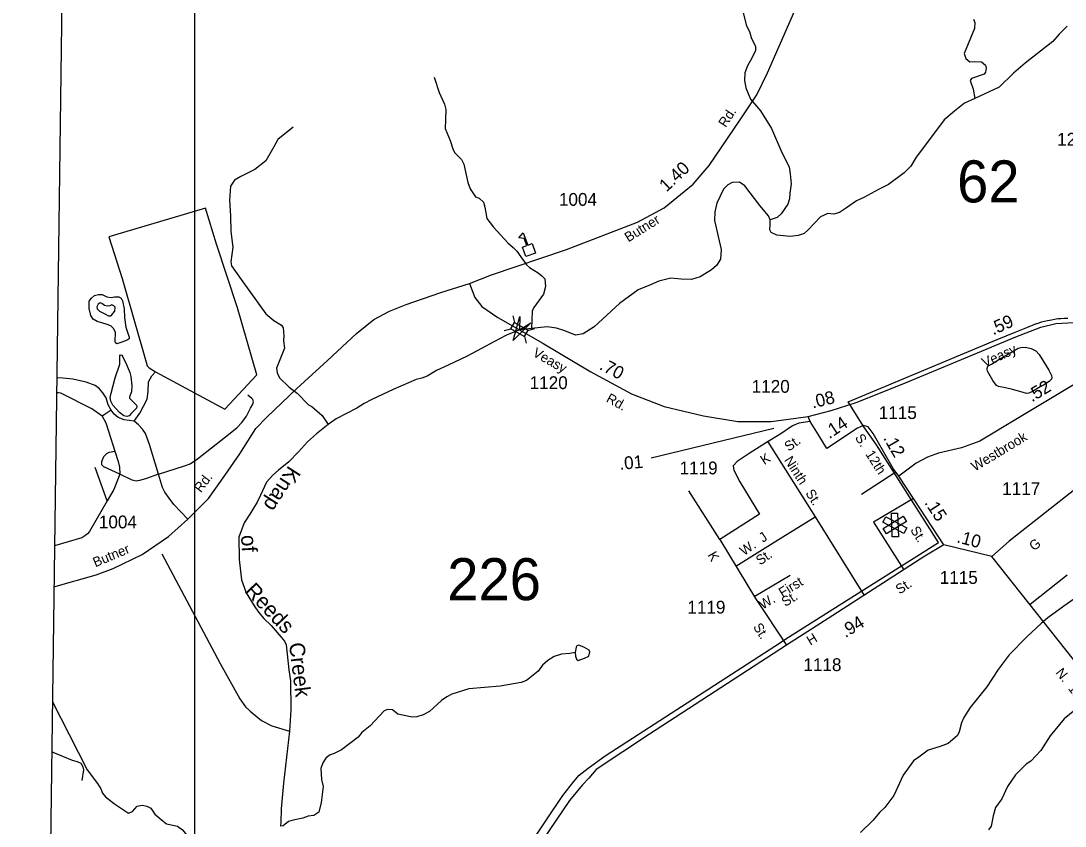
# Model space of a CAD drawing. Extents: x 2056842 to 2160602, y 826753 to 1016856.
# Drawn here: x 2057583 to 2067778, y 866278 to 874137 of the extents above; entities that cross this region are included whole.
import ezdxf

# ---------------------------------------------------------------- set-up
doc = ezdxf.new("R2010")
doc.units = 0
for name, color, linetype in [('Exist Boundary Political City Limit New', 7, 'Continuous'), ('Exist Boundary Political CountyLine', 7, 'Continuous'), ('Exist Cultural Educational Facility High CELL', 7, 'Continuous'), ('Exist Cultural Hospital CELL', 7, 'Continuous'), ('Exist Hydrographic Creek Single Shore', 7, 'Continuous'), ('Exist Hydrographic Creek Single Shore Label', 7, 'Continuous'), ('Exist Hydrographic Misc Water Feature', 7, 'Continuous'), ('Exist Road Non-System Type 51', 7, 'Continuous'), ('Exist Road Non-System Type 51 Label', 7, 'Continuous'), ('Exist Road Secondary Mileage Hundredths English Label', 7, 'Continuous'), ('Exist Road Secondary Structure Standard Bridge Attributed CELL', 7, 'Continuous'), ('Exist Road Secondary Structure Standard Bridge CELL', 7, 'Continuous'), ('Exist Road Secondary Structure Standard Bridge Number Label', 7, 'Continuous'), ('Exist Road Secondary Type 51 Attributed', 7, 'Continuous'), ('Exist Road Secondary Type 51 Label', 7, 'Continuous'), ('Exist Road Secondary Type 51 Number Label', 7, 'Continuous'), ('Map Preparation Boundary City Limit Buffer Line', 7, 'Continuous'), ('Map Preparation Inset Cut Line', 7, 'Continuous')]:
    doc.layers.add(name, color=color, linetype=linetype)

msp = doc.modelspace()

# ---------------------------------------------------------------- linework, layer by layer
at = {"layer": 'Exist Boundary Political City Limit New'}
msp.add_lwpolyline([(2061972, 865223), (2062721, 866349), (2062873, 866576), (2062982, 866712), (2063035, 866774), (2063120, 866842), (2063286, 866963), (2064999, 868069), (2065052, 868107), (2066542, 869046), (2065937, 870000), (2065814, 870174), (2065660, 870420), (2067116, 871027), (2067292, 871099), (2067404, 871144), (2067500, 871182), (2067506, 871184), (2067526, 871191), (2067549, 871198), (2067576, 871205), (2067608, 871213), (2067645, 871220), (2067674, 871226), (2067709, 871231), (2067737, 871233), (2067769, 871236), (2067804, 871236)], dxfattribs=at)
at = {"layer": 'Exist Boundary Political CountyLine'}
msp.add_lwpolyline([(2058297, 904796), (2058304, 899211), (2058216, 894228), (2058154, 887047), (2058114, 884097), (2057934, 870695), (2057845, 864146), (2057782, 859231), (2057748, 856800), (2057704, 853375), (2057690, 853331), (2057682, 853305), (2057672, 853284), (2057665, 853266), (2057651, 853246), (2057635, 853225), (2057616, 853207), (2057583, 853188)], dxfattribs=at)
at = {"layer": 'Exist Cultural Educational Facility High CELL'}
msp.add_lwpolyline([(2062513, 871836), (2062479, 871928), (2062523, 871944), (2062497, 872014), (2062444, 872020), (2062487, 872067), (2062532, 871947), (2062575, 871963), (2062609, 871871)], close=True, dxfattribs=at)
at = {"layer": 'Exist Cultural Hospital CELL'}
for points in [[(2066233, 869189), (2066204, 869135), (2066000, 869243), (2066028, 869297)], [(2066198, 869303), (2066230, 869252), (2066035, 869129), (2066002, 869181)], [(2066082, 869331), (2066143, 869333), (2066151, 869102), (2066090, 869100)]]:
    msp.add_lwpolyline(points, close=True, dxfattribs=at)
at = {"layer": 'Exist Hydrographic Creek Single Shore'}
for points in [[(2064633, 874228), (2064669, 874090), (2064698, 874034), (2064712, 873976), (2064754, 873888), (2064756, 873848), (2064724, 873778), (2064676, 873698), (2064650, 873630), (2064648, 873554), (2064661, 873482), (2064705, 873372), (2064805, 873260), (2064911, 873088), (2065012, 872852), (2065084, 872711), (2065094, 872643), (2065104, 872545), (2065091, 872454), (2065087, 872400), (2065072, 872347), (2065006, 872253), (2064968, 872219), (2064900, 872195)], [(2066883, 874155), (2066897, 874122), (2066894, 874064), (2066793, 873819), (2066808, 873769), (2066849, 873738), (2066890, 873741), (2066961, 873736), (2067001, 873706), (2067007, 873675), (2067001, 873637), (2066987, 873616), (2066864, 873574), (2066852, 873554), (2066882, 873470), (2066897, 873379)], [(2067798, 874084), (2067721, 874007), (2067658, 873935), (2067390, 873723), (2067274, 873628), (2067135, 873491), (2066897, 873379)], [(2061619, 873589), (2061667, 873437), (2061719, 873323), (2061731, 873271), (2061729, 873171), (2061725, 873087), (2061774, 872969), (2061800, 872887), (2061818, 872851), (2061884, 872783), (2061908, 872739), (2061946, 872559), (2061968, 872499), (2062023, 872419), (2062057, 872405), (2062099, 872366), (2062113, 872320), (2062133, 872207), (2062197, 872124), (2062337, 871972), (2062390, 871926), (2062426, 871888), (2062518, 871756), (2062550, 871730), (2062634, 871679), (2062670, 871650), (2062698, 871619), (2062706, 871543), (2062686, 871471), (2062592, 871338), (2062575, 871303), (2062567, 871133)], [(2066897, 873379), (2066796, 873333), (2066699, 873255), (2066597, 873170), (2066493, 873031), (2066325, 872807), (2066271, 872720), (2066207, 872655), (2066055, 872539), (2065955, 872491), (2065812, 872414), (2065742, 872380), (2065645, 872312), (2065577, 872267), (2065519, 872250), (2065462, 872258), (2065390, 872224), (2065267, 872093), (2065231, 872063), (2065171, 872041), (2065095, 872033), (2064963, 872047), (2064907, 872072), (2064895, 872096), (2064898, 872153), (2064900, 872195)], [(2060242, 873101), (2060092, 872979), (2060052, 872906), (2059976, 872772), (2059867, 872685), (2059730, 872617), (2059670, 872582), (2059629, 872523), (2059621, 872387), (2059629, 872233), (2059634, 872081), (2059652, 871929), (2059632, 871785), (2059640, 871745), (2059733, 871613), (2059975, 871279), (2060051, 871214), (2060127, 871166), (2060144, 871142), (2060149, 871062), (2060146, 871014), (2060158, 870942), (2060080, 870746), (2060084, 870702), (2060108, 870654), (2060202, 870562), (2060280, 870502), (2060391, 870391), (2060425, 870372), (2060525, 870285), (2060582, 870199)], [(2064900, 872195), (2064883, 872234), (2064799, 872336), (2064652, 872528), (2064598, 872562), (2064526, 872560), (2064484, 872537), (2064444, 872493), (2064379, 872357), (2064359, 872273), (2064355, 872189), (2064421, 871906), (2064413, 871810), (2064376, 871750), (2064325, 871706), (2064216, 871639), (2064132, 871612), (2064030, 871615), (2063930, 871625), (2063811, 871598), (2063731, 871560), (2063610, 871511), (2063429, 871380), (2063181, 871152), (2063074, 871082), (2062998, 871071), (2062894, 871111), (2062813, 871139), (2062721, 871150), (2062567, 871133)], [(2062567, 871133), (2062451, 871123), (2062323, 871069), (2062199, 871006), (2062079, 870940), (2061939, 870865), (2061755, 870777), (2061641, 870723), (2061551, 870669), (2061498, 870650), (2061441, 870638), (2061217, 870538), (2061008, 870441), (2060934, 870403), (2060862, 870358), (2060661, 870252), (2060582, 870199)], [(2060582, 870199), (2060470, 870108), (2060380, 870027), (2060292, 869930), (2060198, 869833), (2060099, 869752), (2060044, 869702), (2059982, 869635), (2059922, 869507), (2059890, 869440), (2059819, 869324), (2059762, 869239), (2059711, 869097), (2059713, 868881), (2059738, 868681), (2059781, 868556), (2059862, 868429), (2059904, 868367), (2059956, 868303), (2060028, 868235), (2060123, 868123), (2060157, 868084), (2060173, 868046), (2060199, 867804), (2060214, 867696), (2060220, 867412), (2060205, 867203)], [(2069198, 868909), (2069105, 868883), (2069001, 868871), (2068887, 868830), (2068816, 868799), (2068679, 868752), (2068559, 868738), (2068475, 868730), (2068227, 868674), (2068111, 868651), (2068053, 868631), (2068009, 868605), (2067939, 868545), (2067765, 868425), (2067609, 868310), (2067546, 868254)], [(2067546, 868254), (2067404, 868126), (2067232, 867948), (2067125, 867807), (2067013, 867637), (2066853, 867437), (2066789, 867337), (2066766, 867285), (2066744, 867197), (2066728, 867161), (2066636, 867084), (2066560, 867054), (2066440, 867020), (2066351, 866952), (2066297, 866916), (2066197, 866776), (2066107, 866576), (2066019, 866459), (2065965, 866411), (2065904, 866337), (2065782, 866215)], [(2062995, 867972), (2062941, 867961), (2062861, 867957), (2062791, 867933), (2062727, 867893), (2062675, 867849), (2062633, 867789), (2062519, 867699), (2062466, 867679), (2062262, 867644), (2061956, 867618), (2061790, 867565), (2061742, 867541), (2061690, 867505), (2061574, 867395), (2061510, 867365), (2061448, 867345), (2061404, 867340), (2061262, 867372), (2061210, 867412), (2061162, 867416), (2061130, 867404), (2060994, 867258), (2060913, 867190), (2060877, 867146), (2060713, 867023), (2060641, 866987), (2060597, 866971), (2060561, 866941), (2060531, 866897), (2060513, 866841), (2060519, 866733), (2060534, 866663), (2060514, 866509), (2060492, 866413), (2060442, 866381), (2060388, 866375), (2060336, 866357), (2060241, 866337), (2060196, 866322), (2060144, 866282), (2060116, 866278)], [(2067875, 867410), (2067770, 867324), (2067632, 867160), (2067540, 867016), (2067444, 866913), (2067397, 866881), (2067293, 866779), (2067215, 866663), (2067159, 866543), (2067099, 866459), (2067075, 866379), (2067056, 866279), (2067032, 866243)], [(2060205, 867203), (2060148, 866697), (2060125, 866448), (2060120, 866318), (2060116, 866278)]]:
    msp.add_lwpolyline(points, dxfattribs=at)
at = {"layer": 'Exist Hydrographic Misc Water Feature'}
for points in [[(2058568, 871001), (2058521, 870986), (2058506, 870995), (2058502, 871011), (2058505, 871097), (2058491, 871132), (2058462, 871159), (2058415, 871176), (2058329, 871202), (2058289, 871227), (2058267, 871261), (2058249, 871329), (2058248, 871401), (2058272, 871431), (2058301, 871455), (2058340, 871467), (2058377, 871465), (2058421, 871444), (2058464, 871436), (2058496, 871442), (2058538, 871442), (2058562, 871429), (2058576, 871404), (2058592, 871328), (2058593, 871243), (2058606, 871148), (2058639, 871049), (2058639, 871035), (2058631, 871026), (2058610, 871017), (2058568, 871001)], [(2058479, 871281), (2058500, 871305), (2058502, 871342), (2058490, 871356), (2058472, 871366), (2058450, 871357), (2058425, 871354), (2058400, 871358), (2058373, 871380), (2058358, 871384), (2058338, 871372), (2058324, 871346), (2058327, 871327), (2058350, 871305), (2058402, 871278), (2058438, 871258), (2058459, 871258), (2058471, 871268), (2058479, 871281)], [(2067535, 870564), (2067459, 870521), (2067424, 870502), (2067403, 870501), (2067359, 870513), (2067265, 870540), (2067196, 870554), (2067127, 870568), (2067107, 870579), (2067073, 870626), (2067021, 870717), (2067019, 870737), (2067022, 870759), (2067035, 870775), (2067059, 870788), (2067130, 870833), (2067208, 870878), (2067320, 870944), (2067358, 870953), (2067406, 870950), (2067446, 870940), (2067491, 870915), (2067525, 870882), (2067568, 870811), (2067619, 870727), (2067647, 870675), (2067649, 870656), (2067644, 870639), (2067624, 870617), (2067567, 870582), (2067535, 870564)], [(2058664, 870307), (2058639, 870281), (2058616, 870276), (2058587, 870283), (2058544, 870316), (2058482, 870385), (2058460, 870425), (2058454, 870460), (2058464, 870504), (2058503, 870654), (2058548, 870786), (2058548, 870811), (2058548, 870868), (2058554, 870876), (2058568, 870873), (2058579, 870859), (2058614, 870783), (2058647, 870705), (2058655, 870665), (2058667, 870574), (2058664, 870518), (2058650, 870485), (2058643, 870469), (2058644, 870455), (2058674, 870426), (2058710, 870385), (2058715, 870373), (2058711, 870356), (2058695, 870340), (2058664, 870307)], [(2058960, 868936), (2059529, 867865), (2059720, 867519), (2059776, 867441), (2059820, 867399), (2059932, 867308), (2060034, 867256), (2060205, 867203)], [(2063085, 868022), (2063029, 868043), (2063011, 868036), (2063003, 868024), (2062995, 867972)], [(2062995, 867972), (2062997, 867936), (2063007, 867908), (2063023, 867895), (2063087, 867916)], [(2063087, 867916), (2063127, 867936), (2063137, 867980), (2063131, 867996), (2063085, 868022)], [(2057891, 867490), (2058055, 867172), (2058231, 866826), (2058332, 866695), (2058362, 866643), (2058378, 866599), (2058410, 866563), (2058498, 866495), (2058634, 866405), (2058674, 866422), (2058718, 866473), (2058768, 866482), (2058814, 866472), (2058850, 866452), (2058890, 866396), (2058972, 866326), (2059006, 866300), (2059112, 866279), (2059160, 866242), (2059423, 865911)]]:
    msp.add_lwpolyline(points, dxfattribs=at)
at = {"layer": 'Exist Road Non-System Type 51'}
for p, q in [((2058897, 870713), (2059575, 870348)), ((2059575, 870348), (2059887, 870683)), ((2058463, 870336), (2058376, 870279)), ((2064875, 870029), (2065338, 869297)), ((2058424, 869452), (2058309, 869779)), ((2066127, 869732), (2065792, 869515)), ((2064407, 869075), (2064106, 869551)), ((2065338, 869297), (2065817, 868530)), ((2064743, 868518), (2065094, 868726)), ((2067436, 868444), (2067800, 868729))]:
    msp.add_line(p, q, dxfattribs=at)
for points in [[(2059386, 872309), (2058849, 872150), (2058442, 872029)], [(2059887, 870683), (2059698, 871336), (2059493, 871958), (2059386, 872309)], [(2058442, 872029), (2058570, 871621), (2058807, 870807), (2058817, 870771), (2058834, 870750), (2058897, 870713)], [(2058463, 870336), (2058435, 870391), (2058416, 870458), (2058384, 870507), (2058349, 870546), (2058308, 870577), (2058221, 870611), (2058089, 870640), (2057991, 870650), (2057934, 870654)], [(2058688, 870230), (2058745, 870307), (2058816, 870446), (2058827, 870520), (2058829, 870613), (2058862, 870671), (2058897, 870713)], [(2058376, 870279), (2058275, 870350), (2057973, 870503), (2057949, 870507), (2057932, 870507)], [(2058926, 869714), (2059181, 869793), (2059237, 869814), (2059308, 869863), (2059580, 870077), (2059692, 870165), (2059741, 870216), (2059787, 870279), (2059826, 870356), (2059848, 870395), (2059854, 870418), (2059846, 870440), (2059838, 870450), (2059797, 870485)], [(2058688, 870230), (2058592, 870244), (2058531, 870267), (2058494, 870299), (2058463, 870336)], [(2058376, 870279), (2058412, 870214), (2058439, 870132), (2058499, 869938)], [(2058926, 869714), (2058838, 870003), (2058801, 870111), (2058771, 870152), (2058730, 870195), (2058688, 870230)], [(2058548, 869712), (2058393, 869783), (2058372, 869805), (2058374, 869836), (2058393, 869885), (2058421, 869914), (2058446, 869928), (2058499, 869938)], [(2058499, 869938), (2058534, 869838), (2058546, 869781), (2058548, 869712)], [(2058548, 869712), (2058489, 869563), (2058424, 869452)], [(2058926, 869714), (2058799, 869667), (2058742, 869652), (2058709, 869644), (2058668, 869654), (2058548, 869712)], [(2059213, 869273), (2059077, 869416), (2059030, 869477), (2058989, 869536), (2058966, 869583), (2058926, 869714)], [(2058424, 869452), (2058254, 869153), (2058232, 869130), (2058207, 869110), (2058177, 869093), (2057911, 869013)], [(2066298, 869476), (2065906, 869245), (2066204, 868779)], [(2064564, 868816), (2064955, 869059), (2065338, 869297)], [(2065057, 868043), (2063721, 867174), (2063199, 866829), (2063128, 866745)], [(2057884, 867010), (2057895, 867001), (2058083, 866920), (2058131, 866908), (2058167, 866892), (2058189, 866858), (2058195, 866828), (2058179, 866724)], [(2063128, 866745), (2063066, 866682), (2062940, 866527), (2062165, 865385), (2061925, 865082), (2061608, 864708), (2061305, 864455)]]:
    msp.add_lwpolyline(points, dxfattribs=at)
at = {"layer": 'Exist Road Secondary Mileage Hundredths English Label'}
msp.add_line((2064933, 870157), (2063736, 869869), dxfattribs=at)
at = {"layer": 'Exist Road Secondary Structure Standard Bridge Attributed CELL'}
msp.add_lwpolyline([(2062563, 871189), (2062389, 871018), (2062455, 871253), (2062451, 871123)], close=True, dxfattribs=at)
at = {"layer": 'Exist Road Secondary Structure Standard Bridge CELL'}
for p, q in [((2062386, 871259), (2062403, 871193)), ((2062301, 871114), (2062368, 871132)), ((2062533, 871116), (2062600, 871134)), ((2062499, 871057), (2062516, 870990))]:
    msp.add_line(p, q, dxfattribs=at)
msp.add_lwpolyline([(2062403, 871193), (2062534, 871117), (2062498, 871056), (2062368, 871132)], close=True, dxfattribs=at)
at = {"layer": 'Exist Road Secondary Type 51 Attributed'}
for p, q in [((2065290, 870228), (2065269, 870277)), ((2067063, 868909), (2066595, 869023))]:
    msp.add_line(p, q, dxfattribs=at)
for points in [[(2061962, 871575), (2062178, 871657), (2062909, 871904), (2063604, 872171), (2063864, 872313), (2064147, 872542), (2064302, 872725), (2064605, 873170), (2064769, 873416), (2064872, 873631), (2065184, 874346), (2065335, 874701), (2065458, 874886), (2065523, 874966), (2065650, 875094), (2065761, 875189), (2065897, 875274), (2066041, 875346), (2066355, 875466), (2066837, 875661)], [(2057906, 868612), (2058319, 868731), (2058483, 868792), (2058766, 868928), (2059025, 869103), (2059213, 869273), (2059414, 869476), (2059573, 869699), (2059720, 869912), (2059878, 870157), (2059983, 870269), (2060276, 870550), (2060575, 870822), (2060859, 871086), (2061030, 871223), (2061181, 871305), (2061343, 871369), (2061682, 871487), (2061962, 871575)], [(2061962, 871575), (2062015, 871436), (2062083, 871349), (2062238, 871242), (2062451, 871123)], [(2065269, 870277), (2065495, 870334), (2065737, 870411), (2066204, 870599), (2066767, 870832), (2067296, 871054), (2067542, 871146), (2067689, 871184), (2067865, 871194), (2067975, 871185), (2068112, 871160), (2068227, 871111), (2068334, 871051), (2068518, 870949), (2068577, 870936)], [(2062451, 871123), (2062673, 870995), (2063149, 870710), (2063545, 870498), (2063864, 870373), (2064248, 870281), (2064583, 870228), (2064908, 870228), (2065269, 870277)], [(2068577, 870936), (2068431, 870903), (2068303, 870845), (2068047, 870694), (2067330, 870266), (2066946, 870034), (2066766, 869970), (2066541, 869918), (2066436, 869878), (2066323, 869819), (2066156, 869692)], [(2069141, 870569), (2068836, 870324), (2068387, 869973), (2067827, 869526), (2067232, 869060), (2067063, 868909)], [(2065290, 870228), (2065178, 870211), (2065118, 870186), (2065002, 870107), (2064864, 870022), (2064695, 869913), (2064575, 869836), (2064539, 869795), (2064545, 869751), (2064603, 869639), (2064795, 869321), (2064407, 869075), (2064757, 868499), (2065057, 868043)], [(2066156, 869692), (2066101, 869769), (2065904, 870110), (2065854, 870176), (2065810, 870189), (2065752, 870161), (2065452, 869962), (2065372, 870098), (2065290, 870228)], [(2066595, 869023), (2066306, 869465), (2066156, 869692)], [(2066595, 869023), (2066408, 868911), (2065510, 868332), (2065057, 868043)], [(2068882, 866614), (2068747, 866776), (2068358, 867276), (2067063, 868909)]]:
    msp.add_lwpolyline(points, dxfattribs=at)
at = {"layer": 'Map Preparation Boundary City Limit Buffer Line'}
msp.add_lwpolyline([(2061972, 865223), (2062721, 866349), (2062873, 866576), (2062982, 866712), (2063035, 866774), (2063120, 866842), (2063286, 866963), (2064999, 868069), (2065052, 868107), (2066542, 869046), (2065937, 870000), (2065814, 870174), (2065660, 870420), (2067116, 871027), (2067292, 871099), (2067404, 871144), (2067500, 871182), (2067506, 871184), (2067526, 871191), (2067549, 871198), (2067576, 871205), (2067608, 871213), (2067645, 871220), (2067674, 871226), (2067709, 871231), (2067737, 871233), (2067769, 871236), (2067804, 871236)], dxfattribs=at)
at = {"layer": 'Map Preparation Inset Cut Line'}
msp.add_lwpolyline([(2059277, 845852), (2104036, 845852), (2104036, 868311), (2085975, 868309), (2085982, 877260), (2059277, 877260), (2059277, 845852)], dxfattribs=at)

# ---------------------------------------------------------------- texts
at = {"layer": 'Exist Hydrographic Creek Single Shore Label'}
for s, rotation, p in [('Knap', 237.2475, (2060198, 869804)), ('of', 273.2883, (2059732, 869116)), ('Reeds', 313.3809, (2059760, 868566)), ('Creek', 277.0401, (2060200, 868061))]:
    msp.add_text(s, height=150, rotation=rotation, dxfattribs=at).set_placement(p)
at = {"layer": 'Exist Road Non-System Type 51 Label'}
for s, rotation, p in [('Ninth', 302.8831, (2065031, 869850)), ('St.', 302.8831, (2065239, 869528)), ('W.  J', 34.5859, (2064643, 868913)), ('St.', 34.5859, (2064800, 868820)), ('W.  First', 31.551, (2064826, 868389)), ('St.', 31.551, (2065046, 868416))]:
    msp.add_text(s, height=95, rotation=rotation, dxfattribs=at).set_placement(p)
at = {"layer": 'Exist Road Secondary Mileage Hundredths English Label'}
for s, rotation, p in [('1.40', 43.5078, (2063887, 872461)), ('.59', 23.9562, (2067075, 871067)), ('.70', 331.889, (2063223, 870741)), ('.52', 30.8582, (2067454, 870413)), ('.08', 14.0454, (2065314, 870353)), ('.14', 33.5102, (2065476, 870053)), ('.12', 300.0912, (2065999, 870065)), ('.01', 5.3253, (2063432, 869754)), ('.15', 303.2466, (2066401, 869434)), ('.10', 345.0405, (2066713, 869049)), ('.94', 31.4119, (2065633, 868112))]:
    msp.add_text(s, height=125, rotation=rotation, dxfattribs=at).set_placement(p)
at = {"layer": 'Exist Road Secondary Structure Standard Bridge Number Label'}
for s, p in [('62', (2066724, 872365)), ('226', (2061746, 868483))]:
    msp.add_text(s, height=410.1, dxfattribs=at).set_placement(p)
at = {"layer": 'Exist Road Secondary Type 51 Label'}
for s, rotation, p in [('Rd.', 56.6528, (2064465, 873090)), ('Butner', 31.8738, (2063514, 871974)), ('Veasy', 330.3554, (2062572, 870871)), ('Veasy', 24.495, (2066993, 870753)), ('Rd.', 331.2734, (2063290, 870424)), ('Westbrook', 31.1862, (2066898, 869737)), ('St.', 35.6004, (2065080, 869931)), ('S.  12th', 302.4353, (2065723, 870070)), ('K', 32.5789, (2064841, 869800)), ('Rd.', 52.6145, (2059340, 869526)), ('St.', 302.0684, (2066263, 869169)), ('Butner', 22.8881, (2058310, 868803)), ('G', 38.0457, (2067474, 868959)), ('K', 299.5333, (2064284, 868925)), ('St.', 33.0512, (2066162, 868537)), ('St.', 302.7114, (2064728, 868223)), ('H', 31.4119, (2065291, 868038)), ('N.  12th', 308.4138, (2067680, 867774))]:
    msp.add_text(s, height=95, rotation=rotation, dxfattribs=at).set_placement(p)
at = {"layer": 'Exist Road Secondary Type 51 Number Label'}
for s, p in [('1239', (2067701, 872919)), ('1004', (2062836, 872332)), ('1120', (2062550, 870543)), ('1120', (2064718, 870507)), ('1115', (2065959, 870251)), ('1119', (2064014, 869711)), ('1117', (2067164, 869509)), ('1004', (2058344, 869184)), ('1115', (2066554, 868642)), ('1119', (2064090, 868352)), ('1118', (2065223, 867791))]:
    msp.add_text(s, height=125, dxfattribs=at).set_placement(p)

doc.saveas('drawing.dxf')
